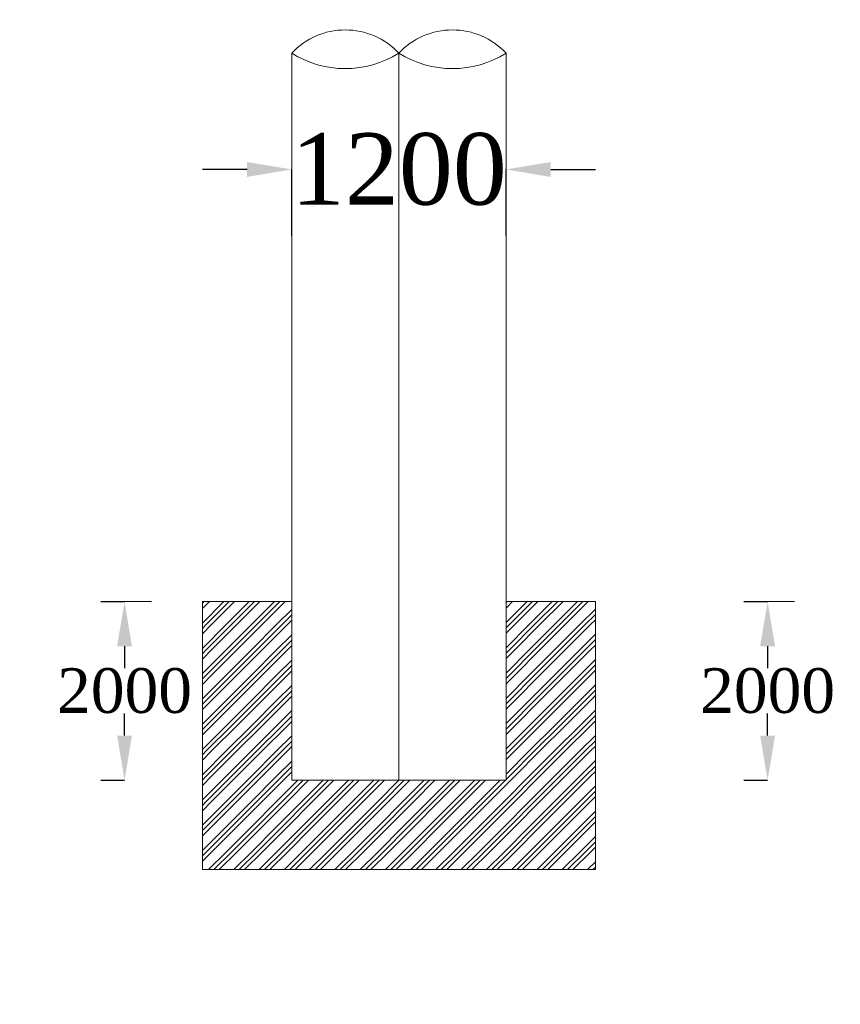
# Model space of a CAD drawing. Header units: millimetres. Extents: x -20950785 to 389010297, y -11535949 to 14056629.
# Tile 544 of 654: x 18185070 to 18194258, y -302133 to -291113. Entities that reach past the tile are written whole.
import ezdxf

# ---------------------------------------------------------------- set-up
doc = ezdxf.new("R2010")
doc.units = ezdxf.units.MM
doc.header["$LTSCALE"] = 60
doc.header["$MEASUREMENT"] = 0
doc.layers.add('TEXT', color=7, linetype='Continuous')
doc.styles.add('Annotative', font='arial.ttf')
doc.styles.add('PDF Arial Bold', font='times.ttf')
doc.dimstyles.get("Standard").update_dxf_attribs({"dimtxt": 400, "dimasz": 215, "dimexe": 0.18, "dimexo": 0.0625, "dimgap": 0.09, "dimtad": 0, "dimtih": 1, "dimtoh": 1, "dimdec": 0, "dimzin": 4, "dimdsep": 46, "dimtxsty": 'Standard', "dimblk": 'OPEN90', "dimcen": 0, "dimadec": 0, "dimazin": 1, "dimtfac": 1, "dimtdec": 0, "dimtix": 1, "dimtofl": 0, "dimtmove": 0, "dimatfit": 3, "dimldrblk": 'OPEN30', "dimfxl": 1, "dimtolj": 1, "dimtzin": 0, "dimarcsym": 0})

# ---------------------------------------------------------------- blocks, each defined once
blk = doc.blocks.new('*D3950')
at = {"color": 0, "linetype": 'Continuous', "lineweight": -2, "ltscale": 2, "transparency": 16777216}
for p, q in [((18187615, -292789), (18187115, -292789)), ((18188115, -293532), (18188115, -292789)), ((18190515, -293532), (18190515, -292789)), ((18191015, -292789), (18191515, -292789))]:
    blk.add_line(p, q, dxfattribs=at)
at = {"color": 0, "linetype": 'Continuous', "lineweight": 9, "ltscale": 2, "transparency": 16777216}
for points in [[(18187615, -292706), (18187615, -292873), (18188115, -292789)], [(18191015, -292706), (18191015, -292873), (18190515, -292789)]]:
    blk.add_solid(points, dxfattribs=at)
at = {"layer": 'Defpoints', "color": 0, "linetype": 'Continuous', "lineweight": 9, "ltscale": 2, "transparency": 16777216}
for p in [(18190515, -292789), (18188115, -293532), (18190515, -293532)]:
    blk.add_point(p, dxfattribs=at)
at = {"color": 0, "linetype": 'Continuous', "lineweight": 9, "ltscale": 2, "transparency": 16777216, "insert": (18189315, -292789), "char_height": 500, "attachment_point": 5, "style": 'PDF Arial Bold'}
blk.add_mtext('\\A1;{\\H1.6x;1200}', dxfattribs=at)
blk = doc.blocks.new('*D3951')
at = {"color": 0, "linetype": 'Continuous', "lineweight": -2, "ltscale": 2, "transparency": 16777216}
for p, q in [((18187615, -292789), (18187115, -292789)), ((18188115, -293532), (18188115, -292789)), ((18190515, -293532), (18190515, -292789)), ((18191015, -292789), (18191515, -292789))]:
    blk.add_line(p, q, dxfattribs=at)
at = {"color": 0, "linetype": 'Continuous', "lineweight": 9, "ltscale": 2, "transparency": 16777216}
for points in [[(18187615, -292706), (18187615, -292873), (18188115, -292789)], [(18191015, -292706), (18191015, -292873), (18190515, -292789)]]:
    blk.add_solid(points, dxfattribs=at)
at = {"layer": 'Defpoints', "color": 0, "linetype": 'Continuous', "lineweight": 9, "ltscale": 2, "transparency": 16777216}
for p in [(18190515, -292789), (18188115, -293532), (18190515, -293532)]:
    blk.add_point(p, dxfattribs=at)
at = {"color": 0, "linetype": 'Continuous', "lineweight": 9, "ltscale": 2, "transparency": 16777216, "insert": (18189315, -292789), "char_height": 500, "attachment_point": 5, "style": 'PDF Arial Bold'}
blk.add_mtext('\\A1;{\\H1.6x;1200}', dxfattribs=at)
blk = doc.blocks.new('*D3952')
at = {"color": 0, "linetype": 'Continuous', "lineweight": -2, "ltscale": 2, "transparency": 16777216}
for p, q in [((18187615, -292789), (18187115, -292789)), ((18188115, -293532), (18188115, -292789)), ((18190515, -293532), (18190515, -292789)), ((18191015, -292789), (18191515, -292789))]:
    blk.add_line(p, q, dxfattribs=at)
at = {"color": 0, "linetype": 'Continuous', "lineweight": 9, "ltscale": 2, "transparency": 16777216}
for points in [[(18187615, -292706), (18187615, -292873), (18188115, -292789)], [(18191015, -292706), (18191015, -292873), (18190515, -292789)]]:
    blk.add_solid(points, dxfattribs=at)
at = {"layer": 'Defpoints', "color": 0, "linetype": 'Continuous', "lineweight": 9, "ltscale": 2, "transparency": 16777216}
for p in [(18190515, -292789), (18188115, -293532), (18190515, -293532)]:
    blk.add_point(p, dxfattribs=at)
at = {"color": 0, "linetype": 'Continuous', "lineweight": 9, "ltscale": 2, "transparency": 16777216, "insert": (18189315, -292789), "char_height": 500, "attachment_point": 5, "style": 'PDF Arial Bold'}
blk.add_mtext('\\A1;{\\H1.6x;1200}', dxfattribs=at)
blk = doc.blocks.new('*D3953')
at = {"color": 0, "linetype": 'Continuous', "lineweight": -2, "ltscale": 2, "transparency": 16777216}
for p, q in [((18187615, -292789), (18187115, -292789)), ((18188115, -293532), (18188115, -292789)), ((18190515, -293532), (18190515, -292789)), ((18191015, -292789), (18191515, -292789))]:
    blk.add_line(p, q, dxfattribs=at)
at = {"color": 0, "linetype": 'Continuous', "lineweight": 9, "ltscale": 2, "transparency": 16777216}
for points in [[(18187615, -292706), (18187615, -292873), (18188115, -292789)], [(18191015, -292706), (18191015, -292873), (18190515, -292789)]]:
    blk.add_solid(points, dxfattribs=at)
at = {"layer": 'Defpoints', "color": 0, "linetype": 'Continuous', "lineweight": 9, "ltscale": 2, "transparency": 16777216}
for p in [(18190515, -292789), (18188115, -293532), (18190515, -293532)]:
    blk.add_point(p, dxfattribs=at)
at = {"color": 0, "linetype": 'Continuous', "lineweight": 9, "ltscale": 2, "transparency": 16777216, "insert": (18189315, -292789), "char_height": 500, "attachment_point": 5, "style": 'PDF Arial Bold'}
blk.add_mtext('\\A1;{\\H1.6x;1200}', dxfattribs=at)
blk = doc.blocks.new('*D3954')
at = {"color": 0, "linetype": 'Continuous', "lineweight": -2, "ltscale": 2, "transparency": 16777216}
for p, q in [((18187615, -292789), (18187115, -292789)), ((18188115, -293532), (18188115, -292789)), ((18190515, -293532), (18190515, -292789)), ((18191015, -292789), (18191515, -292789))]:
    blk.add_line(p, q, dxfattribs=at)
at = {"color": 0, "linetype": 'Continuous', "lineweight": 9, "ltscale": 2, "transparency": 16777216}
for points in [[(18187615, -292706), (18187615, -292873), (18188115, -292789)], [(18191015, -292706), (18191015, -292873), (18190515, -292789)]]:
    blk.add_solid(points, dxfattribs=at)
at = {"layer": 'Defpoints', "color": 0, "linetype": 'Continuous', "lineweight": 9, "ltscale": 2, "transparency": 16777216}
for p in [(18190515, -292789), (18188115, -293532), (18190515, -293532)]:
    blk.add_point(p, dxfattribs=at)
at = {"color": 0, "linetype": 'Continuous', "lineweight": 9, "ltscale": 2, "transparency": 16777216, "insert": (18189315, -292789), "char_height": 500, "attachment_point": 5, "style": 'PDF Arial Bold'}
blk.add_mtext('\\A1;{\\H1.6x;1200}', dxfattribs=at)
blk = doc.blocks.new('*D3955')
at = {"color": 0, "linetype": 'Continuous', "lineweight": -2, "ltscale": 2, "transparency": 16777216}
for p, q in [((18187615, -292789), (18187115, -292789)), ((18188115, -293532), (18188115, -292789)), ((18190515, -293532), (18190515, -292789)), ((18191015, -292789), (18191515, -292789))]:
    blk.add_line(p, q, dxfattribs=at)
at = {"color": 0, "linetype": 'Continuous', "lineweight": 9, "ltscale": 2, "transparency": 16777216}
for points in [[(18187615, -292706), (18187615, -292873), (18188115, -292789)], [(18191015, -292706), (18191015, -292873), (18190515, -292789)]]:
    blk.add_solid(points, dxfattribs=at)
at = {"layer": 'Defpoints', "color": 0, "linetype": 'Continuous', "lineweight": 9, "ltscale": 2, "transparency": 16777216}
for p in [(18190515, -292789), (18188115, -293532), (18190515, -293532)]:
    blk.add_point(p, dxfattribs=at)
at = {"color": 0, "linetype": 'Continuous', "lineweight": 9, "ltscale": 2, "transparency": 16777216, "insert": (18189315, -292789), "char_height": 500, "attachment_point": 5, "style": 'PDF Arial Bold'}
blk.add_mtext('\\A1;{\\H1.6x;1200}', dxfattribs=at)
blk = doc.blocks.new('*D3956')
at = {"color": 0, "linetype": 'Continuous', "lineweight": -2, "ltscale": 2, "transparency": 16777216}
for p, q in [((18187615, -292789), (18187115, -292789)), ((18188115, -293532), (18188115, -292789)), ((18190515, -293532), (18190515, -292789)), ((18191015, -292789), (18191515, -292789))]:
    blk.add_line(p, q, dxfattribs=at)
at = {"color": 0, "linetype": 'Continuous', "lineweight": 9, "ltscale": 2, "transparency": 16777216}
for points in [[(18187615, -292706), (18187615, -292873), (18188115, -292789)], [(18191015, -292706), (18191015, -292873), (18190515, -292789)]]:
    blk.add_solid(points, dxfattribs=at)
at = {"layer": 'Defpoints', "color": 0, "linetype": 'Continuous', "lineweight": 9, "ltscale": 2, "transparency": 16777216}
for p in [(18190515, -292789), (18188115, -293532), (18190515, -293532)]:
    blk.add_point(p, dxfattribs=at)
at = {"color": 0, "linetype": 'Continuous', "lineweight": 9, "ltscale": 2, "transparency": 16777216, "insert": (18189315, -292789), "char_height": 500, "attachment_point": 5, "style": 'PDF Arial Bold'}
blk.add_mtext('\\A1;{\\H1.6x;1200}', dxfattribs=at)
blk = doc.blocks.new('*D3957')
at = {"color": 0, "linetype": 'Continuous', "lineweight": -2, "ltscale": 2, "transparency": 16777216}
for p, q in [((18187615, -292789), (18187115, -292789)), ((18188115, -293532), (18188115, -292789)), ((18190515, -293532), (18190515, -292789)), ((18191015, -292789), (18191515, -292789))]:
    blk.add_line(p, q, dxfattribs=at)
at = {"color": 0, "linetype": 'Continuous', "lineweight": 9, "ltscale": 2, "transparency": 16777216}
for points in [[(18187615, -292706), (18187615, -292873), (18188115, -292789)], [(18191015, -292706), (18191015, -292873), (18190515, -292789)]]:
    blk.add_solid(points, dxfattribs=at)
at = {"layer": 'Defpoints', "color": 0, "linetype": 'Continuous', "lineweight": 9, "ltscale": 2, "transparency": 16777216}
for p in [(18190515, -292789), (18188115, -293532), (18190515, -293532)]:
    blk.add_point(p, dxfattribs=at)
at = {"color": 0, "linetype": 'Continuous', "lineweight": 9, "ltscale": 2, "transparency": 16777216, "insert": (18189315, -292789), "char_height": 500, "attachment_point": 5, "style": 'PDF Arial Bold'}
blk.add_mtext('\\A1;{\\H1.6x;1200}', dxfattribs=at)
blk = doc.blocks.new('*D3958')
at = {"color": 0, "linetype": 'Continuous', "lineweight": -2, "ltscale": 2, "transparency": 16777216}
for p, q in [((18187615, -292789), (18187115, -292789)), ((18188115, -293532), (18188115, -292789)), ((18190515, -293532), (18190515, -292789)), ((18191015, -292789), (18191515, -292789))]:
    blk.add_line(p, q, dxfattribs=at)
at = {"color": 0, "linetype": 'Continuous', "lineweight": 9, "ltscale": 2, "transparency": 16777216}
for points in [[(18187615, -292706), (18187615, -292873), (18188115, -292789)], [(18191015, -292706), (18191015, -292873), (18190515, -292789)]]:
    blk.add_solid(points, dxfattribs=at)
at = {"layer": 'Defpoints', "color": 0, "linetype": 'Continuous', "lineweight": 9, "ltscale": 2, "transparency": 16777216}
for p in [(18190515, -292789), (18188115, -293532), (18190515, -293532)]:
    blk.add_point(p, dxfattribs=at)
at = {"color": 0, "linetype": 'Continuous', "lineweight": 9, "ltscale": 2, "transparency": 16777216, "insert": (18189315, -292789), "char_height": 500, "attachment_point": 5, "style": 'PDF Arial Bold'}
blk.add_mtext('\\A1;{\\H1.6x;1200}', dxfattribs=at)
blk = doc.blocks.new('*D3959')
at = {"color": 0, "linetype": 'Continuous', "lineweight": -2, "ltscale": 2, "transparency": 16777216}
for p, q in [((18187615, -292789), (18187115, -292789)), ((18188115, -293532), (18188115, -292789)), ((18190515, -293532), (18190515, -292789)), ((18191015, -292789), (18191515, -292789))]:
    blk.add_line(p, q, dxfattribs=at)
at = {"color": 0, "linetype": 'Continuous', "lineweight": 9, "ltscale": 2, "transparency": 16777216}
for points in [[(18187615, -292706), (18187615, -292873), (18188115, -292789)], [(18191015, -292706), (18191015, -292873), (18190515, -292789)]]:
    blk.add_solid(points, dxfattribs=at)
at = {"layer": 'Defpoints', "color": 0, "linetype": 'Continuous', "lineweight": 9, "ltscale": 2, "transparency": 16777216}
for p in [(18190515, -292789), (18188115, -293532), (18190515, -293532)]:
    blk.add_point(p, dxfattribs=at)
at = {"color": 0, "linetype": 'Continuous', "lineweight": 9, "ltscale": 2, "transparency": 16777216, "insert": (18189315, -292789), "char_height": 500, "attachment_point": 5, "style": 'PDF Arial Bold'}
blk.add_mtext('\\A1;{\\H1.6x;1200}', dxfattribs=at)
blk = doc.blocks.new('*D3960')
at = {"color": 0, "linetype": 'Continuous', "lineweight": -2, "ltscale": 2, "transparency": 16777216}
for p, q in [((18187615, -292789), (18187115, -292789)), ((18188115, -293532), (18188115, -292789)), ((18190515, -293532), (18190515, -292789)), ((18191015, -292789), (18191515, -292789))]:
    blk.add_line(p, q, dxfattribs=at)
at = {"color": 0, "linetype": 'Continuous', "lineweight": 9, "ltscale": 2, "transparency": 16777216}
for points in [[(18187615, -292706), (18187615, -292873), (18188115, -292789)], [(18191015, -292706), (18191015, -292873), (18190515, -292789)]]:
    blk.add_solid(points, dxfattribs=at)
at = {"layer": 'Defpoints', "color": 0, "linetype": 'Continuous', "lineweight": 9, "ltscale": 2, "transparency": 16777216}
for p in [(18190515, -292789), (18188115, -293532), (18190515, -293532)]:
    blk.add_point(p, dxfattribs=at)
at = {"color": 0, "linetype": 'Continuous', "lineweight": 9, "ltscale": 2, "transparency": 16777216, "insert": (18189315, -292789), "char_height": 500, "attachment_point": 5, "style": 'PDF Arial Bold'}
blk.add_mtext('\\A1;{\\H1.6x;1200}', dxfattribs=at)
blk = doc.blocks.new('*D3961')
at = {"color": 0, "linetype": 'Continuous', "lineweight": -2, "ltscale": 2, "transparency": 16777216}
for p, q in [((18187615, -292789), (18187115, -292789)), ((18188115, -293532), (18188115, -292789)), ((18190515, -293532), (18190515, -292789)), ((18191015, -292789), (18191515, -292789))]:
    blk.add_line(p, q, dxfattribs=at)
at = {"color": 0, "linetype": 'Continuous', "lineweight": 9, "ltscale": 2, "transparency": 16777216}
for points in [[(18187615, -292706), (18187615, -292873), (18188115, -292789)], [(18191015, -292706), (18191015, -292873), (18190515, -292789)]]:
    blk.add_solid(points, dxfattribs=at)
at = {"layer": 'Defpoints', "color": 0, "linetype": 'Continuous', "lineweight": 9, "ltscale": 2, "transparency": 16777216}
for p in [(18190515, -292789), (18188115, -293532), (18190515, -293532)]:
    blk.add_point(p, dxfattribs=at)
at = {"color": 0, "linetype": 'Continuous', "lineweight": 9, "ltscale": 2, "transparency": 16777216, "insert": (18189315, -292789), "char_height": 500, "attachment_point": 5, "style": 'PDF Arial Bold'}
blk.add_mtext('\\A1;{\\H1.6x;1200}', dxfattribs=at)
blk = doc.blocks.new('*D3946')
at = {"color": 0, "linetype": 'Continuous', "lineweight": -2, "ltscale": 2, "transparency": 16777216}
for p, q in [((18187615, -292789), (18187115, -292789)), ((18188115, -293532), (18188115, -292789)), ((18190515, -293532), (18190515, -292789)), ((18191015, -292789), (18191515, -292789))]:
    blk.add_line(p, q, dxfattribs=at)
at = {"color": 0, "linetype": 'Continuous', "lineweight": 9, "ltscale": 2, "transparency": 16777216}
for points in [[(18187615, -292706), (18187615, -292873), (18188115, -292789)], [(18191015, -292706), (18191015, -292873), (18190515, -292789)]]:
    blk.add_solid(points, dxfattribs=at)
at = {"layer": 'Defpoints', "color": 0, "linetype": 'Continuous', "lineweight": 9, "ltscale": 2, "transparency": 16777216}
for p in [(18190515, -292789), (18188115, -293532), (18190515, -293532)]:
    blk.add_point(p, dxfattribs=at)
at = {"color": 0, "linetype": 'Continuous', "lineweight": 9, "ltscale": 2, "transparency": 16777216, "insert": (18189315, -292789), "char_height": 500, "attachment_point": 5, "style": 'PDF Arial Bold'}
blk.add_mtext('\\A1;{\\H1.6x;1200}', dxfattribs=at)
blk = doc.blocks.new('*D3947')
at = {"color": 0, "linetype": 'Continuous', "lineweight": -2, "ltscale": 2, "transparency": 16777216}
for p, q in [((18187615, -292789), (18187115, -292789)), ((18188115, -293532), (18188115, -292789)), ((18190515, -293532), (18190515, -292789)), ((18191015, -292789), (18191515, -292789))]:
    blk.add_line(p, q, dxfattribs=at)
at = {"color": 0, "linetype": 'Continuous', "lineweight": 9, "ltscale": 2, "transparency": 16777216}
for points in [[(18187615, -292706), (18187615, -292873), (18188115, -292789)], [(18191015, -292706), (18191015, -292873), (18190515, -292789)]]:
    blk.add_solid(points, dxfattribs=at)
at = {"layer": 'Defpoints', "color": 0, "linetype": 'Continuous', "lineweight": 9, "ltscale": 2, "transparency": 16777216}
for p in [(18190515, -292789), (18188115, -293532), (18190515, -293532)]:
    blk.add_point(p, dxfattribs=at)
at = {"color": 0, "linetype": 'Continuous', "lineweight": 9, "ltscale": 2, "transparency": 16777216, "insert": (18189315, -292789), "char_height": 500, "attachment_point": 5, "style": 'PDF Arial Bold'}
blk.add_mtext('\\A1;{\\H1.6x;1200}', dxfattribs=at)
blk = doc.blocks.new('*D3948')
at = {"color": 0, "linetype": 'Continuous', "lineweight": -2, "ltscale": 2, "transparency": 16777216}
for p, q in [((18187615, -292789), (18187115, -292789)), ((18188115, -293532), (18188115, -292789)), ((18190515, -293532), (18190515, -292789)), ((18191015, -292789), (18191515, -292789))]:
    blk.add_line(p, q, dxfattribs=at)
at = {"color": 0, "linetype": 'Continuous', "lineweight": 9, "ltscale": 2, "transparency": 16777216}
for points in [[(18187615, -292706), (18187615, -292873), (18188115, -292789)], [(18191015, -292706), (18191015, -292873), (18190515, -292789)]]:
    blk.add_solid(points, dxfattribs=at)
at = {"layer": 'Defpoints', "color": 0, "linetype": 'Continuous', "lineweight": 9, "ltscale": 2, "transparency": 16777216}
for p in [(18190515, -292789), (18188115, -293532), (18190515, -293532)]:
    blk.add_point(p, dxfattribs=at)
at = {"color": 0, "linetype": 'Continuous', "lineweight": 9, "ltscale": 2, "transparency": 16777216, "insert": (18189315, -292789), "char_height": 500, "attachment_point": 5, "style": 'PDF Arial Bold'}
blk.add_mtext('\\A1;{\\H1.6x;1200}', dxfattribs=at)
blk = doc.blocks.new('*D3949')
at = {"color": 0, "linetype": 'Continuous', "lineweight": -2, "ltscale": 2, "transparency": 16777216}
for p, q in [((18187615, -292789), (18187115, -292789)), ((18188115, -293532), (18188115, -292789)), ((18190515, -293532), (18190515, -292789)), ((18191015, -292789), (18191515, -292789))]:
    blk.add_line(p, q, dxfattribs=at)
at = {"color": 0, "linetype": 'Continuous', "lineweight": 9, "ltscale": 2, "transparency": 16777216}
for points in [[(18187615, -292706), (18187615, -292873), (18188115, -292789)], [(18191015, -292706), (18191015, -292873), (18190515, -292789)]]:
    blk.add_solid(points, dxfattribs=at)
at = {"layer": 'Defpoints', "color": 0, "linetype": 'Continuous', "lineweight": 9, "ltscale": 2, "transparency": 16777216}
for p in [(18190515, -292789), (18188115, -293532), (18190515, -293532)]:
    blk.add_point(p, dxfattribs=at)
at = {"color": 0, "linetype": 'Continuous', "lineweight": 9, "ltscale": 2, "transparency": 16777216, "insert": (18189315, -292789), "char_height": 500, "attachment_point": 5, "style": 'PDF Arial Bold'}
blk.add_mtext('\\A1;{\\H1.6x;1200}', dxfattribs=at)
blk = doc.blocks.new('*D4174')
at = {"color": 0, "linetype": 'Continuous', "lineweight": -2, "ltscale": 2, "transparency": 16777216}
for p, q in [((18185977, -297625), (18186244, -297625)), ((18186244, -298125), (18186244, -298370)), ((18186244, -299125), (18186244, -298879)), ((18185977, -299625), (18186244, -299625))]:
    blk.add_line(p, q, dxfattribs=at)
at = {"color": 0, "linetype": 'Continuous', "lineweight": 9, "ltscale": 2, "transparency": 16777216}
for points in [[(18186160, -298125), (18186327, -298125), (18186244, -297625)], [(18186160, -299125), (18186327, -299125), (18186244, -299625)]]:
    blk.add_solid(points, dxfattribs=at)
at = {"layer": 'Defpoints', "color": 0, "linetype": 'Continuous', "lineweight": 9, "ltscale": 2, "transparency": 16777216}
for p in [(18185977, -297625), (18185977, -299625), (18186244, -299625)]:
    blk.add_point(p, dxfattribs=at)
at = {"color": 0, "linetype": 'Continuous', "lineweight": 9, "ltscale": 2, "transparency": 16777216, "insert": (18186244, -298625), "char_height": 500, "attachment_point": 5, "style": 'PDF Arial Bold'}
blk.add_mtext('\\A1;2000', dxfattribs=at)
blk = doc.blocks.new('*D4175')
at = {"color": 0, "linetype": 'Continuous', "lineweight": -2, "ltscale": 2, "transparency": 16777216}
for p, q in [((18193177, -297625), (18193444, -297625)), ((18193444, -298125), (18193444, -298370)), ((18193444, -299125), (18193444, -298879)), ((18193177, -299625), (18193444, -299625))]:
    blk.add_line(p, q, dxfattribs=at)
at = {"color": 0, "linetype": 'Continuous', "lineweight": 9, "ltscale": 2, "transparency": 16777216}
for points in [[(18193360, -298125), (18193527, -298125), (18193444, -297625)], [(18193360, -299125), (18193527, -299125), (18193444, -299625)]]:
    blk.add_solid(points, dxfattribs=at)
at = {"layer": 'Defpoints', "color": 0, "linetype": 'Continuous', "lineweight": 9, "ltscale": 2, "transparency": 16777216}
for p in [(18193176, -297625), (18193176, -299625), (18193444, -299625)]:
    blk.add_point(p, dxfattribs=at)
at = {"color": 0, "linetype": 'Continuous', "lineweight": 9, "ltscale": 2, "transparency": 16777216, "insert": (18193444, -298625), "char_height": 500, "attachment_point": 5, "style": 'PDF Arial Bold'}
blk.add_mtext('\\A1;2000', dxfattribs=at)

msp = doc.modelspace()

# ---------------------------------------------------------------- hatches: boundary and pattern name
at = {"linetype": 'Continuous', "lineweight": 9, "ltscale": 2}
h = msp.add_hatch(dxfattribs=at)
h.set_pattern_fill('GOST_GROUND', scale=20)
h.set_pattern_definition([(45, (4748109.5, 126098.23), (282.8427125, 0), [400]), (45, (4748169.5, 126098.23), (282.8427125, 0), [400]), (45, (4748229.5, 126098.23), (282.8427125, 0), [400])])
h.paths.add_polyline_path([(18188115, -297624.69), (18187115, -297624.69), (18187115, -300624.69), (18191515, -300624.69), (18191515, -297624.69), (18190515, -297624.69), (18190515, -299624.69), (18188115, -299624.69)])

# ---------------------------------------------------------------- linework, layer by layer
at = {"color": 7, "linetype": 'Continuous', "lineweight": 9}
for p, q in [((18188115, -299624.69), (18188115, -291486.55)), ((18190515, -299624.69), (18190515, -291486.55))]:
    msp.add_line(p, q, dxfattribs=at)
at = {"color": 7, "linetype": 'Continuous', "lineweight": 9, "ltscale": 2}
for p, q in [((18186545.75, -297624.69), (18185976.5, -297624.69)), ((18187115, -300624.69), (18187115, -297624.69)), ((18187115, -297624.69), (18188115, -297624.69)), ((18191515, -297624.69), (18190515, -297624.69)), ((18191515, -300624.69), (18191515, -297624.69)), ((18193745.75, -297624.69), (18193176.5, -297624.69)), ((18190515, -299624.69), (18188115, -299624.69)), ((18187115, -300624.69), (18191515, -300624.69))]:
    msp.add_line(p, q, dxfattribs=at)
msp.add_circle((18317983, -285537.45), 347474.95, dxfattribs=at)
at = {"color": 7, "linetype": 'Continuous', "lineweight": 9}
for centre, radius, start, end in [((18188715, -292051.94), 824.41, 43.298588, 136.701412), ((18189915, -292051.94), 824.41, 43.298588, 136.701412), ((18188715, -290536.76), 1123.43, 237.718709, 302.281291), ((18189915, -290536.76), 1123.43, 237.718709, 302.281291)]:
    msp.add_arc(centre, radius, start, end, dxfattribs=at)
at = {"layer": 'TEXT', "color": 7, "linetype": 'Continuous', "lineweight": 9, "ltscale": 1000}
msp.add_line((18189315, -299624.69), (18189315, -291486.55), dxfattribs=at)

# ---------------------------------------------------------------- texts
at = {"color": 7, "linetype": 'Continuous', "lineweight": 9, "char_height": 2000, "attachment_point": 1, "rotation": 270, "style": 'Annotative'}
for insert in [(18195512.02, 1504545.1), (18195512.02, 1074680.1)]:
    msp.add_mtext_dynamic_manual_height_columns('\\pi3721.38129;RCC BOX TYPE \\P\\pi6282.77284;ABUTMENT', width=27876.5961, gutter_width=1000, heights=[0], dxfattribs=dict(at, insert=insert))

# ---------------------------------------------------------------- dimensions: what is measured, and where the dimension line sits
at = {"color": 7, "linetype": 'Continuous', "lineweight": 9, "ltscale": 2}
for picture in ['*D3950', '*D3951', '*D3952', '*D3953', '*D3954', '*D3955', '*D3956', '*D3957', '*D3958', '*D3959', '*D3960', '*D3961', '*D3946', '*D3947', '*D3948', '*D3949']:
    dim = msp.add_linear_dim(base=(18190515, -292789.27), p1=(18188115, -293532.19), p2=(18190515, -293532.19), text='{\\H1.6x;1200}', dimstyle='Standard', override={"dimtxt": 500, "dimasz": 500, "dimtxsty": 'PDF Arial Bold', "dimfxl": 300}, dxfattribs=at)
    dim.commit()
    dim.dimension.update_dxf_attribs({"geometry": picture, "text_midpoint": (18189315, -292789.27)})
for base, p1, p2, picture, middle in [((18186243.5, -299624.69), (18185976.5, -297624.69), (18185976.5, -299624.69), '*D4174', (18186243.5, -298624.69)), ((18193443.5, -299624.69), (18193176.5, -297624.69), (18193176.5, -299624.69), '*D4175', (18193443.5, -298624.69))]:
    dim = msp.add_linear_dim(base=base, p1=p1, p2=p2, angle=90, dimstyle='Standard', override={"dimtxt": 500, "dimasz": 500, "dimtxsty": 'PDF Arial Bold', "dimfxl": 300}, dxfattribs=at)
    dim.commit()
    dim.dimension.update_dxf_attribs({"geometry": picture, "text_midpoint": middle})

doc.saveas('drawing.dxf')
